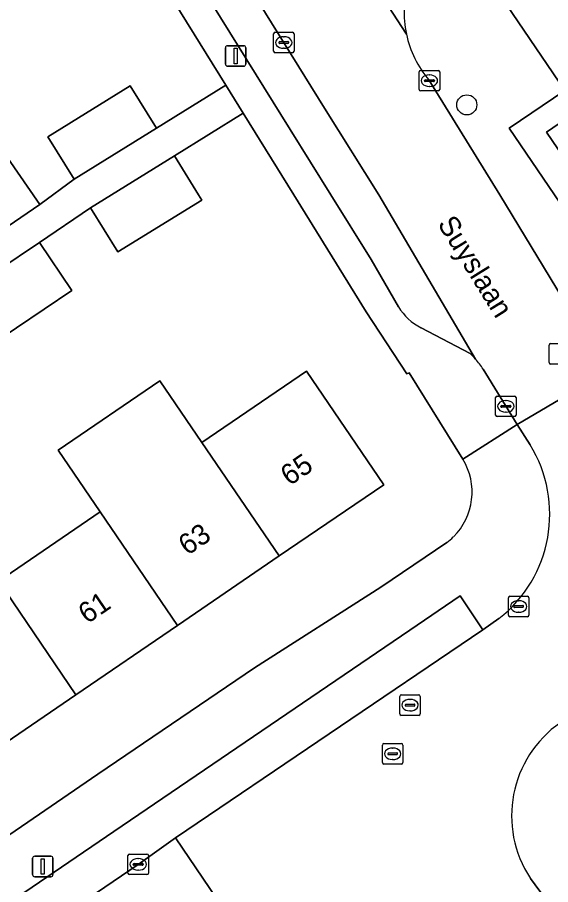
# Model space of a CAD drawing. Extents: x 160030 to 160839, y 385325 to 386450.
# Drawn here: x 160243.36 to 160269.37, y 385966.37 to 386008.65 of the extents above; entities that cross this region are included whole.
import ezdxf

# ---------------------------------------------------------------- set-up
doc = ezdxf.new("R2010")
doc.units = 0
for name, color, linetype in [('IMGEO_Boom', 7, 'Continuous'), ('IMGEO_Erf', 7, 'Continuous'), ('IMGEO_Kolk', 7, 'Continuous'), ('IMGEO_Lichtmast', 7, 'Continuous'), ('IMGEO_Openbare_ruimte_label', 7, 'Continuous'), ('IMGEO_Pand', 7, 'Continuous'), ('IMGEO_Pand_nummerreeks', 7, 'Continuous'), ('IMGEO_Parkeervlak_open', 7, 'Continuous'), ('IMGEO_Rijbaan_lokaal_open', 7, 'Continuous'), ('IMGEO_Rioolput', 7, 'Continuous'), ('IMGEO_Voetpad_open', 7, 'Continuous')]:
    doc.layers.add(name, color=color, linetype=linetype)

msp = doc.modelspace()

# ---------------------------------------------------------------- linework, layer by layer
at = {"layer": 'IMGEO_Boom'}
msp.add_circle((160265.277, 386004.385), 0.489, dxfattribs=at)
at = {"layer": 'IMGEO_Erf'}
for points in [[(160238.946, 385999.054), (160242.894, 386001.783), (160244.457, 385999.522), (160246.125, 386000.76), (160244.845, 386002.826), (160248.858, 386005.313), (160250.138, 386003.246), (160253.52, 386005.344), (160242.761, 386022.685)], [(160265.082, 385987.119), (160262.461, 385991.324), (160262.346, 385991.267), (160260.377, 385994.292), (160256.836, 386000), (160254.37, 386003.975), (160251.023, 386001.899), (160252.197, 386000), (160252.355, 385999.745), (160248.259, 385997.213), (160246.928, 385999.367), (160244.439, 385997.678), (160246.012, 385995.331), (160241.945, 385992.605)], [(160242.446, 385981.165), (160247.403, 385984.545), (160245.35, 385987.556), (160250.308, 385990.937), (160252.361, 385987.925), (160257.456, 385991.398), (160261.226, 385985.867), (160256.132, 385982.394), (160251.174, 385979.014), (160246.217, 385975.634), (160241.259, 385972.254)], [(160236.67, 385964.494), (160247.282, 385971.758), (160254.916, 385976.945), (160261.085, 385980.868), (160264.308, 385983.056)]]:
    msp.add_lwpolyline(points, dxfattribs=at)
for centre, radius, start, end in [((160262.457, 385985.513), 3.078, 314.6641, 31.454), ((160262.313, 385985.694), 3.308, 307.0971, 314.2263)]:
    msp.add_arc(centre, radius, start, end, dxfattribs=at)
at = {"layer": 'IMGEO_Kolk'}
for p, q in [((160255.853, 386006.998), (160255.853, 386007.85)), ((160255.928, 386007.924), (160256.78, 386007.924)), ((160256.854, 386007.85), (160256.854, 386006.998)), ((160256.112, 386007.418), (160256.112, 386007.43)), ((160256.155, 386007.467), (160256.553, 386007.467)), ((160256.341, 386007.704), (160256.366, 386007.704)), ((160256.596, 386007.43), (160256.596, 386007.418)), ((160256.55, 386007.381), (160256.152, 386007.381)), ((160256.364, 386007.144), (160256.339, 386007.144)), ((160256.78, 386006.924), (160255.928, 386006.924)), ((160262.953, 386005.137), (160262.953, 386005.989)), ((160263.028, 386006.063), (160263.88, 386006.063)), ((160263.441, 386005.843), (160263.466, 386005.843)), ((160263.954, 386005.989), (160263.954, 386005.137)), ((160263.212, 386005.557), (160263.212, 386005.569)), ((160263.65, 386005.52), (160263.252, 386005.52)), ((160263.255, 386005.606), (160263.653, 386005.606)), ((160263.464, 386005.283), (160263.439, 386005.283)), ((160263.696, 386005.569), (160263.696, 386005.557)), ((160263.88, 386005.063), (160263.028, 386005.063)), ((160266.681, 385989.262), (160266.681, 385990.114)), ((160266.756, 385990.188), (160267.608, 385990.188)), ((160267.682, 385990.114), (160267.682, 385989.262)), ((160266.94, 385989.682), (160266.94, 385989.694)), ((160267.378, 385989.645), (160266.98, 385989.645)), ((160266.983, 385989.731), (160267.381, 385989.731)), ((160267.169, 385989.968), (160267.194, 385989.968)), ((160267.424, 385989.694), (160267.424, 385989.682)), ((160267.192, 385989.408), (160267.167, 385989.408)), ((160267.608, 385989.188), (160266.756, 385989.188)), ((160267.306, 385979.507), (160267.306, 385980.359)), ((160267.381, 385980.433), (160268.233, 385980.433)), ((160268.307, 385980.359), (160268.307, 385979.507)), ((160267.565, 385979.927), (160267.565, 385979.939)), ((160267.608, 385979.976), (160268.006, 385979.976)), ((160267.794, 385980.213), (160267.819, 385980.213)), ((160268.049, 385979.939), (160268.049, 385979.927)), ((160268.003, 385979.89), (160267.605, 385979.89)), ((160267.817, 385979.653), (160267.792, 385979.653)), ((160268.233, 385979.433), (160267.381, 385979.433)), ((160248.751, 385966.936), (160248.751, 385967.788)), ((160248.826, 385967.862), (160249.678, 385967.862)), ((160249.752, 385967.788), (160249.752, 385966.936)), ((160249.01, 385967.356), (160249.01, 385967.368)), ((160249.448, 385967.319), (160249.05, 385967.319)), ((160249.053, 385967.405), (160249.451, 385967.405)), ((160249.239, 385967.642), (160249.264, 385967.642)), ((160249.494, 385967.368), (160249.494, 385967.356)), ((160249.678, 385966.862), (160248.826, 385966.862)), ((160249.262, 385967.082), (160249.237, 385967.082))]:
    msp.add_line(p, q, dxfattribs=at)
for points in [[(160255.853, 386006.998), (160255.853, 386007.85)], [(160255.928, 386007.924), (160256.78, 386007.924)], [(160256.854, 386007.85), (160256.854, 386006.998)], [(160256.78, 386006.924), (160255.928, 386006.924)], [(160262.953, 386005.137), (160262.953, 386005.989)], [(160263.028, 386006.063), (160263.88, 386006.063)], [(160263.954, 386005.989), (160263.954, 386005.137)], [(160263.88, 386005.063), (160263.028, 386005.063)], [(160266.681, 385989.262), (160266.681, 385990.114)], [(160266.756, 385990.188), (160267.608, 385990.188)], [(160267.682, 385990.114), (160267.682, 385989.262)], [(160267.608, 385989.188), (160266.756, 385989.188)], [(160267.306, 385979.507), (160267.306, 385980.359)], [(160267.381, 385980.433), (160268.233, 385980.433)], [(160268.307, 385980.359), (160268.307, 385979.507)], [(160268.233, 385979.433), (160267.381, 385979.433)], [(160248.751, 385966.936), (160248.751, 385967.788)], [(160248.826, 385967.862), (160249.678, 385967.862)], [(160249.752, 385967.788), (160249.752, 385966.936)], [(160249.678, 385966.862), (160248.826, 385966.862)]]:
    msp.add_lwpolyline(points, dxfattribs=at)
for centre, radius, start, end in [((160255.93, 386007.848), 0.0765, 91.552, 178.448), ((160255.93, 386007.848), 0.0765, 91.552, 178.448), ((160256.778, 386007.848), 0.0765, 1.552, 88.448), ((160256.778, 386007.848), 0.0765, 1.552, 88.448), ((160256.152, 386007.427), 0.0403, 85.8775, 175.7526), ((160256.149, 386007.417), 0.0366, 178.938, 274.7102), ((160256.553, 386007.424), 0.043, 264.8664, 352.4533), ((160256.557, 386007.429), 0.0386, 1.7309, 96.639), ((160255.93, 386007), 0.0765, 181.552, 268.448), ((160255.93, 386007), 0.0765, 181.552, 268.448), ((160256.778, 386007), 0.0765, 271.552, 358.448), ((160256.778, 386007), 0.0765, 271.552, 358.448), ((160263.03, 386005.987), 0.0765, 91.552, 178.448), ((160263.03, 386005.987), 0.0765, 91.552, 178.448), ((160263.878, 386005.987), 0.0765, 1.552, 88.448), ((160263.878, 386005.987), 0.0765, 1.552, 88.448), ((160263.252, 386005.566), 0.0403, 85.8775, 175.7526), ((160263.249, 386005.556), 0.0366, 178.938, 274.7102), ((160263.653, 386005.563), 0.043, 264.8664, 352.4533), ((160263.657, 386005.568), 0.0386, 1.7309, 96.639), ((160263.03, 386005.139), 0.0765, 181.552, 268.448), ((160263.03, 386005.139), 0.0765, 181.552, 268.448), ((160263.878, 386005.139), 0.0765, 271.552, 358.448), ((160263.878, 386005.139), 0.0765, 271.552, 358.448), ((160266.758, 385990.112), 0.0765, 91.552, 178.448), ((160266.758, 385990.112), 0.0765, 91.552, 178.448), ((160267.606, 385990.112), 0.0765, 1.552, 88.448), ((160267.606, 385990.112), 0.0765, 1.552, 88.448), ((160266.98, 385989.691), 0.0403, 85.8775, 175.7526), ((160266.977, 385989.681), 0.0366, 178.938, 274.7102), ((160267.381, 385989.688), 0.043, 264.8664, 352.4533), ((160267.385, 385989.693), 0.0386, 1.7309, 96.639), ((160266.758, 385989.264), 0.0765, 181.552, 268.448), ((160266.758, 385989.264), 0.0765, 181.552, 268.448), ((160267.606, 385989.264), 0.0765, 271.552, 358.448), ((160267.606, 385989.264), 0.0765, 271.552, 358.448), ((160267.383, 385980.357), 0.0765, 91.552, 178.448), ((160267.383, 385980.357), 0.0765, 91.552, 178.448), ((160268.231, 385980.357), 0.0765, 1.552, 88.448), ((160268.231, 385980.357), 0.0765, 1.552, 88.448), ((160267.605, 385979.936), 0.0403, 85.8775, 175.7526), ((160267.602, 385979.926), 0.0366, 178.938, 274.7102), ((160268.006, 385979.933), 0.043, 264.8664, 352.4533), ((160268.01, 385979.938), 0.0386, 1.7309, 96.639), ((160267.383, 385979.509), 0.0765, 181.552, 268.448), ((160267.383, 385979.509), 0.0765, 181.552, 268.448), ((160268.231, 385979.509), 0.0765, 271.552, 358.448), ((160268.231, 385979.509), 0.0765, 271.552, 358.448), ((160248.828, 385967.786), 0.0765, 91.552, 178.448), ((160248.828, 385967.786), 0.0765, 91.552, 178.448), ((160249.676, 385967.786), 0.0765, 1.552, 88.448), ((160249.676, 385967.786), 0.0765, 1.552, 88.448), ((160249.05, 385967.365), 0.0403, 85.8775, 175.7526), ((160249.047, 385967.355), 0.0366, 178.938, 274.7102), ((160249.451, 385967.362), 0.043, 264.8664, 352.4533), ((160249.455, 385967.367), 0.0386, 1.7309, 96.639), ((160248.828, 385966.938), 0.0765, 181.552, 268.448), ((160248.828, 385966.938), 0.0765, 181.552, 268.448), ((160249.676, 385966.938), 0.0765, 271.552, 358.448), ((160249.676, 385966.938), 0.0765, 271.552, 358.448)]:
    msp.add_arc(centre, radius, start, end, dxfattribs=at)
for centre, major_axis, ratio, start_param, end_param in [((160256.34, 386007.424), (-0.387, 0.002), 0.722429, 4.712389, 7.853982), ((160256.365, 386007.424), (-0.39, 0.002), 0.717154, 1.570796, 4.712389), ((160263.44, 386005.563), (-0.387, 0.002), 0.722429, 4.712389, 7.853982), ((160263.465, 386005.563), (-0.39, 0.002), 0.717154, 1.570796, 4.712389), ((160267.168, 385989.688), (-0.387, 0.002), 0.722429, 4.712389, 7.853982), ((160267.193, 385989.688), (-0.39, 0.002), 0.717154, 1.570796, 4.712389), ((160267.793, 385979.933), (-0.387, 0.002), 0.722429, 4.712389, 7.853982), ((160267.818, 385979.933), (-0.39, 0.002), 0.717154, 1.570796, 4.712389), ((160249.238, 385967.362), (-0.387, 0.002), 0.722429, 4.712389, 7.853982), ((160249.263, 385967.362), (-0.39, 0.002), 0.717154, 1.570796, 4.712389)]:
    msp.add_ellipse(centre, major_axis=major_axis, ratio=ratio, start_param=start_param, end_param=end_param, dxfattribs=at)
at = {"layer": 'IMGEO_Lichtmast'}
for p, q in [((160253.507, 386006.368), (160253.507, 386007.168)), ((160253.507, 386007.168), (160253.507, 386006.368)), ((160253.607, 386007.268), (160254.397, 386007.268)), ((160254.397, 386007.268), (160253.607, 386007.268)), ((160254.497, 386007.168), (160254.497, 386006.368)), ((160254.497, 386006.368), (160254.497, 386007.168)), ((160254.397, 386006.268), (160253.607, 386006.268)), ((160253.607, 386006.268), (160254.397, 386006.268)), ((160244.104, 385966.86), (160244.104, 385967.66)), ((160244.104, 385967.66), (160244.104, 385966.86)), ((160244.204, 385967.76), (160244.994, 385967.76)), ((160244.994, 385967.76), (160244.204, 385967.76)), ((160245.094, 385967.66), (160245.094, 385966.86)), ((160245.094, 385966.86), (160245.094, 385967.66)), ((160244.994, 385966.76), (160244.204, 385966.76)), ((160244.204, 385966.76), (160244.994, 385966.76))]:
    msp.add_line(p, q, dxfattribs=at)
for points in [[(160253.927, 386007.143), (160254.077, 386007.143), (160254.077, 386006.393), (160253.927, 386006.393), (160253.927, 386007.143)], [(160244.524, 385967.635), (160244.674, 385967.635), (160244.674, 385966.885), (160244.524, 385966.885), (160244.524, 385967.635)]]:
    msp.add_lwpolyline(points, dxfattribs=at)
for centre, start, end in [((160253.607, 386007.168), 90, 180), ((160253.607, 386007.168), 90, 180), ((160254.397, 386007.168), 0, 90), ((160254.397, 386007.168), 360, 90), ((160253.607, 386006.368), 180, 270), ((160253.607, 386006.368), 180, 270), ((160254.397, 386006.368), 270, 0), ((160254.397, 386006.368), 270, 0), ((160244.204, 385967.66), 90, 180), ((160244.204, 385967.66), 90, 180), ((160244.994, 385967.66), 0, 90), ((160244.994, 385967.66), 360, 90), ((160244.204, 385966.86), 180, 270), ((160244.204, 385966.86), 180, 270), ((160244.994, 385966.86), 270, 0), ((160244.994, 385966.86), 270, 0)]:
    msp.add_arc(centre, 0.1, start, end, dxfattribs=at)
at = {"layer": 'IMGEO_Pand'}
msp.add_lwpolyline([(160265.499, 386011.79), (160270.054, 386005.085), (160270.712, 386004.117), (160269.156, 386003.059), (160271.594, 385999.497), (160275.675, 385993.536), (160283.142, 385998.607), (160282.347, 385999.777), (160284.318, 386001.117), (160285.113, 385999.947), (160289.078, 386002.642), (160287.824, 386004.46), (160291.682, 386007.1), (160292.906, 386005.297), (160299.306, 386009.642)], dxfattribs=at)
for points in [[(160250.138, 386003.246), (160248.858, 386005.313), (160244.845, 386002.826), (160246.125, 386000.76)], [(160252.355, 385999.745), (160252.197, 386000), (160251.023, 386001.899), (160247.952, 386000), (160246.928, 385999.367), (160248.259, 385997.213)], [(160244.457, 385999.522), (160242.894, 386001.783), (160238.946, 385999.054), (160240.477, 385996.809)], [(160241.945, 385992.605), (160246.012, 385995.331), (160244.439, 385997.678), (160240.354, 385994.94)], [(160256.132, 385982.394), (160261.226, 385985.867), (160257.456, 385991.398), (160252.361, 385987.925)], [(160252.361, 385987.925), (160250.308, 385990.937), (160245.35, 385987.556), (160247.403, 385984.545), (160251.174, 385979.014), (160256.132, 385982.394)], [(160246.217, 385975.634), (160251.174, 385979.014), (160247.403, 385984.545), (160242.446, 385981.165)], [(160242.446, 385981.165), (160237.488, 385977.785), (160241.259, 385972.254), (160246.217, 385975.634)]]:
    msp.add_lwpolyline(points, close=True, dxfattribs=at)
at = {"layer": 'IMGEO_Parkeervlak_open'}
for points in [[(160265.703, 385991.996), (160260.98, 386000), (160258.344, 386004.227), (160247.407, 386021.819)], [(160247.388, 386018.111), (160256.668, 386003.183), (160258.653, 386000), (160260.614, 385996.846), (160261.948, 385994.543)], [(160263.052, 385993.513), (160265.439, 385992.273)]]:
    msp.add_lwpolyline(points, dxfattribs=at)
msp.add_lwpolyline([(160251.076, 385968.648), (160266.061, 385978.794), (160264.949, 385980.444), (160262.504, 385978.781), (160248.06, 385968.959), (160205.48, 385939.962), (160206.621, 385938.346), (160206.768, 385938.457), (160219.542, 385947.165), (160235.626, 385958.114), (160249.252, 385967.362)], close=True, dxfattribs=at)
for centre, radius, start, end in [((160264.247, 385995.901), 2.67, 210.5629, 243.4092), ((160262.172, 385988.895), 4.699, 41.2901, 45.9569)]:
    msp.add_arc(centre, radius, start, end, dxfattribs=at)
at = {"layer": 'IMGEO_Rijbaan_lokaal_open'}
for points in [[(160189.926, 386114.094), (160191.24, 386111.976), (160198.933, 386099.578), (160234.281, 386042.907), (160236.171, 386039.885), (160236.489, 386039.496), (160245.768, 386024.457), (160247.407, 386021.819), (160258.344, 386004.227), (160260.98, 386000), (160265.703, 385991.996)], [(160262.33, 386007.837), (160254.635, 386019.699), (160249.611, 386027.802), (160240.779, 386041.933), (160240.647, 386042.176), (160219.316, 386076.396)], [(160254.635, 386019.699), (160262.33, 386007.837)], [(160266.076, 385991.5), (160267.741, 385988.807), (160272.127, 385991.391), (160271.474, 385992.44), (160266.892, 386000), (160263.427, 386005.605)], [(160272.708, 385990.505), (160272.127, 385991.391), (160267.741, 385988.807), (160268.361, 385987.818)], [(160266.843, 385979.339), (160266.061, 385978.794), (160251.076, 385968.648), (160254.392, 385963.771), (160256.53, 385965.166)], [(160254.236, 385963.684), (160254.392, 385963.771), (160251.076, 385968.648), (160249.252, 385967.362), (160235.626, 385958.114), (160219.542, 385947.165), (160206.768, 385938.457), (160206.621, 385938.346), (160199.125, 385933.25), (160193.787, 385929.654), (160191.502, 385928.056), (160191.296, 385927.917), (160183.75, 385922.776), (160180.114, 385920.297)], [(160264.446, 385963.608), (160265.109, 385962.726), (160266.287, 385963.609), (160269.121, 385965.683), (160268.378, 385966.677)]]:
    msp.add_lwpolyline(points, dxfattribs=at)
for centre, radius, start, end in [((160267.23, 386008.861), 5.006, 162.6458, 191.8042), ((160267.241, 386008.865), 5.018, 191.8246, 220.5225), ((160262.396, 385989.121), 4.382, 32.883, 41.0045), ((160262.863, 385984.427), 6.459, 308.032, 31.6677), ((160272.994, 385969.726), 5.532, 124.7946, 213.4489)]:
    msp.add_arc(centre, radius, start, end, dxfattribs=at)
at = {"layer": 'IMGEO_Rioolput'}
for p, q in [((160269.292, 385991.822), (160269.292, 385992.674)), ((160269.367, 385992.748), (160270.219, 385992.748)), ((160270.219, 385991.748), (160269.367, 385991.748)), ((160262.008, 385974.698), (160262.008, 385975.55)), ((160262.083, 385975.624), (160262.935, 385975.624)), ((160262.496, 385975.404), (160262.521, 385975.404)), ((160263.009, 385975.55), (160263.009, 385974.698)), ((160262.267, 385975.118), (160262.267, 385975.13)), ((160262.705, 385975.081), (160262.307, 385975.081)), ((160262.31, 385975.167), (160262.708, 385975.167)), ((160262.519, 385974.844), (160262.494, 385974.844)), ((160262.751, 385975.13), (160262.751, 385975.118)), ((160262.935, 385974.624), (160262.083, 385974.624)), ((160261.162, 385972.326), (160261.162, 385973.178)), ((160261.237, 385973.252), (160262.089, 385973.252)), ((160262.163, 385973.178), (160262.163, 385972.326)), ((160261.421, 385972.746), (160261.421, 385972.758)), ((160261.464, 385972.795), (160261.862, 385972.795)), ((160261.65, 385973.032), (160261.675, 385973.032)), ((160261.905, 385972.758), (160261.905, 385972.746)), ((160261.859, 385972.709), (160261.461, 385972.709)), ((160261.673, 385972.472), (160261.648, 385972.472)), ((160262.089, 385972.252), (160261.237, 385972.252))]:
    msp.add_line(p, q, dxfattribs=at)
for points in [[(160269.292, 385991.822), (160269.292, 385992.674)], [(160269.367, 385992.748), (160270.219, 385992.748)], [(160270.219, 385991.748), (160269.367, 385991.748)], [(160262.008, 385974.698), (160262.008, 385975.55)], [(160262.083, 385975.624), (160262.935, 385975.624)], [(160263.009, 385975.55), (160263.009, 385974.698)], [(160262.935, 385974.624), (160262.083, 385974.624)], [(160261.162, 385972.326), (160261.162, 385973.178)], [(160261.237, 385973.252), (160262.089, 385973.252)], [(160262.163, 385973.178), (160262.163, 385972.326)], [(160262.089, 385972.252), (160261.237, 385972.252)]]:
    msp.add_lwpolyline(points, dxfattribs=at)
for centre, radius, start, end in [((160269.369, 385992.672), 0.0765, 91.552, 178.448), ((160269.369, 385992.672), 0.0765, 91.552, 178.448), ((160269.369, 385991.824), 0.0765, 181.552, 268.448), ((160269.369, 385991.824), 0.0765, 181.552, 268.448), ((160262.085, 385975.548), 0.0765, 91.552, 178.448), ((160262.085, 385975.548), 0.0765, 91.552, 178.448), ((160262.933, 385975.548), 0.0765, 1.552, 88.448), ((160262.933, 385975.548), 0.0765, 1.552, 88.448), ((160262.307, 385975.127), 0.0403, 85.8775, 175.7526), ((160262.304, 385975.117), 0.0366, 178.938, 274.7102), ((160262.708, 385975.124), 0.043, 264.8664, 352.4533), ((160262.712, 385975.129), 0.0386, 1.7309, 96.639), ((160262.085, 385974.7), 0.0765, 181.552, 268.448), ((160262.085, 385974.7), 0.0765, 181.552, 268.448), ((160262.933, 385974.7), 0.0765, 271.552, 358.448), ((160262.933, 385974.7), 0.0765, 271.552, 358.448), ((160261.239, 385973.176), 0.0765, 91.552, 178.448), ((160261.239, 385973.176), 0.0765, 91.552, 178.448), ((160262.087, 385973.176), 0.0765, 1.552, 88.448), ((160262.087, 385973.176), 0.0765, 1.552, 88.448), ((160261.461, 385972.755), 0.0403, 85.8775, 175.7526), ((160261.458, 385972.745), 0.0366, 178.938, 274.7102), ((160261.862, 385972.752), 0.043, 264.8664, 352.4533), ((160261.866, 385972.757), 0.0386, 1.7309, 96.639), ((160261.239, 385972.328), 0.0765, 181.552, 268.448), ((160261.239, 385972.328), 0.0765, 181.552, 268.448), ((160262.087, 385972.328), 0.0765, 271.552, 358.448), ((160262.087, 385972.328), 0.0765, 271.552, 358.448)]:
    msp.add_arc(centre, radius, start, end, dxfattribs=at)
for centre, major_axis, ratio, start_param, end_param in [((160262.495, 385975.124), (-0.387, 0.002), 0.722429, 4.712389, 7.853982), ((160262.52, 385975.124), (-0.39, 0.002), 0.717154, 1.570796, 4.712389), ((160261.649, 385972.752), (-0.387, 0.002), 0.722429, 4.712389, 7.853982), ((160261.674, 385972.752), (-0.39, 0.002), 0.717154, 1.570796, 4.712389)]:
    msp.add_ellipse(centre, major_axis=major_axis, ratio=ratio, start_param=start_param, end_param=end_param, dxfattribs=at)
at = {"layer": 'IMGEO_Voetpad_open'}
for points in [[(160299.306, 386009.642), (160292.906, 386005.297), (160289.078, 386002.642), (160285.113, 385999.947), (160283.142, 385998.607), (160275.675, 385993.536), (160271.594, 385999.497), (160269.156, 386003.059), (160270.712, 386004.117), (160270.054, 386005.085), (160267.348, 386003.247), (160269.554, 386000), (160274.499, 385992.721), (160275.764, 385990.858), (160289.221, 386000), (160344.638, 386037.648)], [(160239.85, 386027.377), (160242.738, 386022.732), (160242.761, 386022.685), (160253.52, 386005.344), (160254.37, 386003.975), (160256.836, 386000), (160260.377, 385994.292), (160262.346, 385991.267), (160262.461, 385991.324), (160265.082, 385987.119), (160267.741, 385988.807), (160266.076, 385991.5)], [(160261.948, 385994.543), (160260.614, 385996.846), (160258.653, 386000), (160256.668, 386003.183), (160247.388, 386018.111)], [(160267.348, 386003.247), (160270.054, 386005.085), (160265.499, 386011.79), (160265.152, 386013.927)], [(160240.354, 385994.94), (160244.439, 385997.678), (160246.928, 385999.367), (160247.952, 386000), (160251.023, 386001.899), (160254.37, 386003.975), (160253.52, 386005.344), (160250.138, 386003.246), (160246.125, 386000.76), (160244.457, 385999.522), (160240.477, 385996.809)], [(160263.427, 386005.605), (160266.892, 386000), (160271.474, 385992.44), (160272.127, 385991.391), (160274.499, 385992.721), (160269.554, 386000), (160267.348, 386003.247)], [(160265.439, 385992.273), (160263.052, 385993.513)], [(160268.361, 385987.818), (160267.741, 385988.807), (160265.082, 385987.119)], [(160264.308, 385983.056), (160261.085, 385980.868), (160254.916, 385976.945), (160247.282, 385971.758), (160236.67, 385964.494), (160214.635, 385949.59), (160203.647, 385941.929), (160202.379, 385941.045), (160198.726, 385938.499)], [(160199.125, 385933.25), (160206.621, 385938.346), (160205.48, 385939.962), (160248.06, 385968.959), (160262.504, 385978.781), (160264.949, 385980.444), (160266.061, 385978.794)], [(160266.061, 385978.794), (160266.843, 385979.339)], [(160268.378, 385966.677), (160269.121, 385965.683), (160271.801, 385962.176), (160273.026, 385963.07), (160275.731, 385965.132), (160274.691, 385966.501), (160278.135, 385969.119), (160278.649, 385968.442), (160281.211, 385970.387), (160280.698, 385971.072), (160287.372, 385976.172)]]:
    msp.add_lwpolyline(points, dxfattribs=at)
for centre, radius, start, end in [((160267.23, 386008.861), 5.006, 162.6458, 191.8042), ((160267.241, 386008.865), 5.018, 191.8246, 220.5225), ((160264.247, 385995.901), 2.67, 210.5629, 243.4092), ((160262.172, 385988.895), 4.699, 41.2901, 45.9569), ((160262.396, 385989.121), 4.382, 32.883, 41.0045), ((160262.863, 385984.427), 6.459, 308.032, 31.6677), ((160262.457, 385985.513), 3.078, 314.6641, 31.454), ((160262.313, 385985.694), 3.308, 307.0971, 314.2263), ((160272.994, 385969.726), 5.532, 124.7946, 213.4489)]:
    msp.add_arc(centre, radius, start, end, dxfattribs=at)

# ---------------------------------------------------------------- texts
at = {"layer": 'IMGEO_Openbare_ruimte_label'}
msp.add_text('Suyslaan', height=1, rotation=301.8778, dxfattribs=at).set_placement((160263.824, 385998.587))
at = {"layer": 'IMGEO_Pand_nummerreeks'}
for s, rotation, p in [('65', 34.284, (160256.633, 385985.787)), ('63', 34.2858, (160251.653, 385982.392)), ('61', 34.284, (160246.767, 385979.059))]:
    msp.add_text(s, height=1, rotation=rotation, dxfattribs=at).set_placement(p)

doc.saveas('drawing.dxf')
